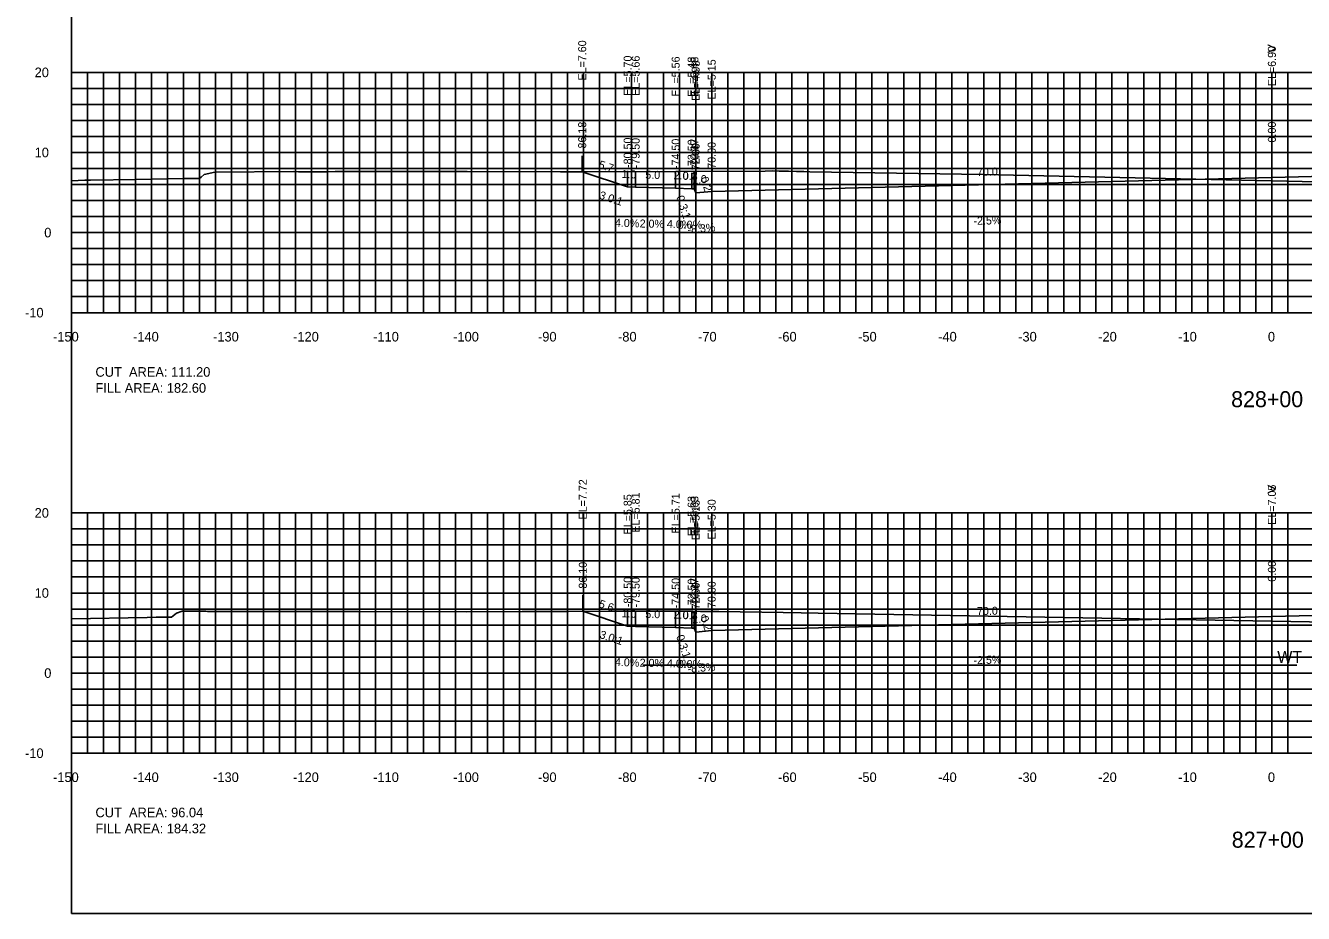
# Model space of a CAD drawing. Extents: x 1797419 to 1809236, y 248759 to 251512.
# Drawn here: x 1807235.3 to 1807394.9, y 250417.3 to 250528.1 of the extents above; entities that cross this region are included whole.
import ezdxf

# ---------------------------------------------------------------- set-up
doc = ezdxf.new("R2010")
doc.units = 0
for name, color, linetype in [('1', 7, 'Continuous'), ('10', 7, 'Continuous'), ('3', 7, 'Continuous'), ('31', 7, 'Continuous'), ('4', 7, 'Continuous'), ('60', 7, 'Continuous'), ('ANNO-TXT', 7, 'Continuous'), ('CL-CNST', 7, 'Continuous'), ('Level 32', 7, 'Continuous'), ('Level 62', 7, 'Continuous'), ('M-ROADS', 7, 'Continuous')]:
    doc.layers.add(name, color=color, linetype=linetype)

msp = doc.modelspace()

# ---------------------------------------------------------------- linework, layer by layer
for p, q in [((1807304.82, 250509.85), (1807304.82, 250511.85)), ((1807391, 250509.15), (1807391, 250511.15)), ((1807310.5, 250507.96), (1807310.5, 250509.96)), ((1807311.5, 250507.92), (1807311.5, 250509.92)), ((1807316.5, 250507.82), (1807316.5, 250509.82)), ((1807318.5, 250507.74), (1807318.5, 250509.74)), ((1807318.83, 250507.74), (1807318.83, 250509.74)), ((1807319, 250507.24), (1807319, 250509.24)), ((1807321, 250507.4), (1807321, 250509.4)), ((1807304.9, 250454.98), (1807304.9, 250456.98)), ((1807391, 250454.31), (1807391, 250456.31)), ((1807310.5, 250453.11), (1807310.5, 250455.11)), ((1807311.5, 250453.07), (1807311.5, 250455.07)), ((1807316.5, 250452.97), (1807316.5, 250454.97)), ((1807318.5, 250452.89), (1807318.5, 250454.89)), ((1807318.83, 250452.89), (1807318.83, 250454.89)), ((1807319, 250452.39), (1807319, 250454.39)), ((1807321, 250452.56), (1807321, 250454.56))]:
    msp.add_line(p, q)
msp.add_lwpolyline([(1807241, 250417.26), (1807541, 250417.26), (1807541, 250607.26), (1807241, 250607.26)], close=True)
at = {"layer": '60'}
for p, q in [((1807240.94, 250522.26), (1807241, 250522.26)), ((1807241, 250492.26), (1807241, 250522.26)), ((1807240.94, 250512.26), (1807241, 250512.26)), ((1807240.94, 250502.26), (1807241, 250502.26)), ((1807240.94, 250492.26), (1807241, 250492.26)), ((1807241, 250492.26), (1807541, 250492.26)), ((1807241, 250492.2), (1807241, 250492.26)), ((1807251, 250492.2), (1807251, 250492.26)), ((1807261, 250492.2), (1807261, 250492.26)), ((1807271, 250492.2), (1807271, 250492.26)), ((1807281, 250492.2), (1807281, 250492.26)), ((1807291, 250492.2), (1807291, 250492.26)), ((1807301, 250492.2), (1807301, 250492.26)), ((1807311, 250492.2), (1807311, 250492.26)), ((1807321, 250492.2), (1807321, 250492.26)), ((1807331, 250492.2), (1807331, 250492.26)), ((1807341, 250492.2), (1807341, 250492.26)), ((1807351, 250492.2), (1807351, 250492.26)), ((1807361, 250492.2), (1807361, 250492.26)), ((1807371, 250492.2), (1807371, 250492.26)), ((1807381, 250492.2), (1807381, 250492.26)), ((1807391, 250492.2), (1807391, 250492.26)), ((1807240.94, 250467.26), (1807241, 250467.26)), ((1807241, 250437.26), (1807241, 250467.26)), ((1807240.94, 250457.26), (1807241, 250457.26)), ((1807240.94, 250447.26), (1807241, 250447.26)), ((1807240.94, 250437.26), (1807241, 250437.26)), ((1807241, 250437.26), (1807541, 250437.26)), ((1807241, 250437.2), (1807241, 250437.26)), ((1807251, 250437.2), (1807251, 250437.26)), ((1807261, 250437.2), (1807261, 250437.26)), ((1807271, 250437.2), (1807271, 250437.26)), ((1807281, 250437.2), (1807281, 250437.26)), ((1807291, 250437.2), (1807291, 250437.26)), ((1807301, 250437.2), (1807301, 250437.26)), ((1807311, 250437.2), (1807311, 250437.26)), ((1807321, 250437.2), (1807321, 250437.26)), ((1807331, 250437.2), (1807331, 250437.26)), ((1807341, 250437.2), (1807341, 250437.26)), ((1807351, 250437.2), (1807351, 250437.26)), ((1807361, 250437.2), (1807361, 250437.26)), ((1807371, 250437.2), (1807371, 250437.26)), ((1807381, 250437.2), (1807381, 250437.26)), ((1807391, 250437.2), (1807391, 250437.26))]:
    msp.add_line(p, q, dxfattribs=at)
at = {"layer": 'CL-CNST'}
for points in [[(1807304.82, 250509.85), (1807310.5, 250507.96), (1807311.5, 250507.92), (1807316.5, 250507.82), (1807318.5, 250507.74), (1807318.83, 250507.74), (1807319, 250507.24), (1807321, 250507.4), (1807391, 250509.15), (1807449, 250510.6), (1807451, 250510.44), (1807451.17, 250510.94), (1807451.5, 250510.94), (1807453.5, 250511.02), (1807458.5, 250511.12), (1807459.5, 250511.16), (1807472.37, 250506.87)], [(1807304.9, 250454.98), (1807310.5, 250453.11), (1807311.5, 250453.07), (1807316.5, 250452.97), (1807318.5, 250452.89), (1807318.83, 250452.89), (1807319, 250452.39), (1807321, 250452.56), (1807391, 250454.31), (1807449, 250455.76), (1807451, 250455.59), (1807451.17, 250456.09), (1807451.5, 250456.09), (1807453.5, 250456.17), (1807458.5, 250456.27), (1807459.5, 250456.31), (1807471.18, 250452.42)]]:
    msp.add_lwpolyline(points, dxfattribs=at)
at = {"layer": 'Level 32'}
msp.add_line((1807312.39, 250448.26), (1807394.11, 250448.26), dxfattribs=at)
at = {"layer": 'Level 62'}
for p, q in [((1807241, 250522.26), (1807541, 250522.26)), ((1807241, 250492.26), (1807241, 250522.26)), ((1807243, 250492.26), (1807243, 250522.26)), ((1807245, 250492.26), (1807245, 250522.26)), ((1807247, 250492.26), (1807247, 250522.26)), ((1807249, 250492.26), (1807249, 250522.26)), ((1807251, 250492.26), (1807251, 250522.26)), ((1807253, 250492.26), (1807253, 250522.26)), ((1807255, 250492.26), (1807255, 250522.26)), ((1807257, 250492.26), (1807257, 250522.26)), ((1807259, 250492.26), (1807259, 250522.26)), ((1807261, 250492.26), (1807261, 250522.26)), ((1807263, 250492.26), (1807263, 250522.26)), ((1807265, 250492.26), (1807265, 250522.26)), ((1807267, 250492.26), (1807267, 250522.26)), ((1807269, 250492.26), (1807269, 250522.26)), ((1807271, 250492.26), (1807271, 250522.26)), ((1807273, 250492.26), (1807273, 250522.26)), ((1807275, 250492.26), (1807275, 250522.26)), ((1807277, 250492.26), (1807277, 250522.26)), ((1807279, 250492.26), (1807279, 250522.26)), ((1807281, 250492.26), (1807281, 250522.26)), ((1807283, 250492.26), (1807283, 250522.26)), ((1807285, 250492.26), (1807285, 250522.26)), ((1807287, 250492.26), (1807287, 250522.26)), ((1807289, 250492.26), (1807289, 250522.26)), ((1807291, 250492.26), (1807291, 250522.26)), ((1807293, 250492.26), (1807293, 250522.26)), ((1807295, 250492.26), (1807295, 250522.26)), ((1807297, 250492.26), (1807297, 250522.26)), ((1807299, 250492.26), (1807299, 250522.26)), ((1807301, 250492.26), (1807301, 250522.26)), ((1807303, 250492.26), (1807303, 250522.26)), ((1807305, 250492.26), (1807305, 250522.26)), ((1807307, 250492.26), (1807307, 250522.26)), ((1807309, 250492.26), (1807309, 250522.26)), ((1807311, 250492.26), (1807311, 250522.26)), ((1807313, 250492.26), (1807313, 250522.26)), ((1807315, 250492.26), (1807315, 250522.26)), ((1807317, 250492.26), (1807317, 250522.26)), ((1807319, 250492.26), (1807319, 250522.26)), ((1807321, 250492.26), (1807321, 250522.26)), ((1807323, 250492.26), (1807323, 250522.26)), ((1807325, 250492.26), (1807325, 250522.26)), ((1807327, 250492.26), (1807327, 250522.26)), ((1807329, 250492.26), (1807329, 250522.26)), ((1807331, 250492.26), (1807331, 250522.26)), ((1807333, 250492.26), (1807333, 250522.26)), ((1807335, 250492.26), (1807335, 250522.26)), ((1807337, 250492.26), (1807337, 250522.26)), ((1807339, 250492.26), (1807339, 250522.26)), ((1807341, 250492.26), (1807341, 250522.26)), ((1807343, 250492.26), (1807343, 250522.26)), ((1807345, 250492.26), (1807345, 250522.26)), ((1807347, 250492.26), (1807347, 250522.26)), ((1807349, 250492.26), (1807349, 250522.26)), ((1807351, 250492.26), (1807351, 250522.26)), ((1807353, 250492.26), (1807353, 250522.26)), ((1807355, 250492.26), (1807355, 250522.26)), ((1807357, 250492.26), (1807357, 250522.26)), ((1807359, 250492.26), (1807359, 250522.26)), ((1807361, 250492.26), (1807361, 250522.26)), ((1807363, 250492.26), (1807363, 250522.26)), ((1807365, 250492.26), (1807365, 250522.26)), ((1807367, 250492.26), (1807367, 250522.26)), ((1807369, 250492.26), (1807369, 250522.26)), ((1807371, 250492.26), (1807371, 250522.26)), ((1807373, 250492.26), (1807373, 250522.26)), ((1807375, 250492.26), (1807375, 250522.26)), ((1807377, 250492.26), (1807377, 250522.26)), ((1807379, 250492.26), (1807379, 250522.26)), ((1807381, 250492.26), (1807381, 250522.26)), ((1807383, 250492.26), (1807383, 250522.26)), ((1807385, 250492.26), (1807385, 250522.26)), ((1807387, 250492.26), (1807387, 250522.26)), ((1807389, 250492.26), (1807389, 250522.26)), ((1807391, 250492.26), (1807391, 250522.26)), ((1807393, 250492.26), (1807393, 250522.26)), ((1807241, 250520.26), (1807541, 250520.26)), ((1807241, 250518.26), (1807541, 250518.26)), ((1807241, 250516.26), (1807541, 250516.26)), ((1807241, 250514.26), (1807541, 250514.26)), ((1807241, 250512.26), (1807541, 250512.26)), ((1807241, 250510.26), (1807541, 250510.26)), ((1807241, 250508.26), (1807541, 250508.26)), ((1807241, 250506.26), (1807541, 250506.26)), ((1807241, 250504.26), (1807541, 250504.26)), ((1807241, 250502.26), (1807541, 250502.26)), ((1807241, 250500.26), (1807541, 250500.26)), ((1807241, 250498.26), (1807541, 250498.26)), ((1807241, 250496.26), (1807541, 250496.26)), ((1807241, 250494.26), (1807541, 250494.26)), ((1807241, 250492.26), (1807541, 250492.26)), ((1807241, 250467.26), (1807541, 250467.26)), ((1807241, 250437.26), (1807241, 250467.26)), ((1807243, 250437.26), (1807243, 250467.26)), ((1807245, 250437.26), (1807245, 250467.26)), ((1807247, 250437.26), (1807247, 250467.26)), ((1807249, 250437.26), (1807249, 250467.26)), ((1807251, 250437.26), (1807251, 250467.26)), ((1807253, 250437.26), (1807253, 250467.26)), ((1807255, 250437.26), (1807255, 250467.26)), ((1807257, 250437.26), (1807257, 250467.26)), ((1807259, 250437.26), (1807259, 250467.26)), ((1807261, 250437.26), (1807261, 250467.26)), ((1807263, 250437.26), (1807263, 250467.26)), ((1807265, 250437.26), (1807265, 250467.26)), ((1807267, 250437.26), (1807267, 250467.26)), ((1807269, 250437.26), (1807269, 250467.26)), ((1807271, 250437.26), (1807271, 250467.26)), ((1807273, 250437.26), (1807273, 250467.26)), ((1807275, 250437.26), (1807275, 250467.26)), ((1807277, 250437.26), (1807277, 250467.26)), ((1807279, 250437.26), (1807279, 250467.26)), ((1807281, 250437.26), (1807281, 250467.26)), ((1807283, 250437.26), (1807283, 250467.26)), ((1807285, 250437.26), (1807285, 250467.26)), ((1807287, 250437.26), (1807287, 250467.26)), ((1807289, 250437.26), (1807289, 250467.26)), ((1807291, 250437.26), (1807291, 250467.26)), ((1807293, 250437.26), (1807293, 250467.26)), ((1807295, 250437.26), (1807295, 250467.26)), ((1807297, 250437.26), (1807297, 250467.26)), ((1807299, 250437.26), (1807299, 250467.26)), ((1807301, 250437.26), (1807301, 250467.26)), ((1807303, 250437.26), (1807303, 250467.26)), ((1807305, 250437.26), (1807305, 250467.26)), ((1807307, 250437.26), (1807307, 250467.26)), ((1807309, 250437.26), (1807309, 250467.26)), ((1807311, 250437.26), (1807311, 250467.26)), ((1807313, 250437.26), (1807313, 250467.26)), ((1807315, 250437.26), (1807315, 250467.26)), ((1807317, 250437.26), (1807317, 250467.26)), ((1807319, 250437.26), (1807319, 250467.26)), ((1807321, 250437.26), (1807321, 250467.26)), ((1807323, 250437.26), (1807323, 250467.26)), ((1807325, 250437.26), (1807325, 250467.26)), ((1807327, 250437.26), (1807327, 250467.26)), ((1807329, 250437.26), (1807329, 250467.26)), ((1807331, 250437.26), (1807331, 250467.26)), ((1807333, 250437.26), (1807333, 250467.26)), ((1807335, 250437.26), (1807335, 250467.26)), ((1807337, 250437.26), (1807337, 250467.26)), ((1807339, 250437.26), (1807339, 250467.26)), ((1807341, 250437.26), (1807341, 250467.26)), ((1807343, 250437.26), (1807343, 250467.26)), ((1807345, 250437.26), (1807345, 250467.26)), ((1807347, 250437.26), (1807347, 250467.26)), ((1807349, 250437.26), (1807349, 250467.26)), ((1807351, 250437.26), (1807351, 250467.26)), ((1807353, 250437.26), (1807353, 250467.26)), ((1807355, 250437.26), (1807355, 250467.26)), ((1807357, 250437.26), (1807357, 250467.26)), ((1807359, 250437.26), (1807359, 250467.26)), ((1807361, 250437.26), (1807361, 250467.26)), ((1807363, 250437.26), (1807363, 250467.26)), ((1807365, 250437.26), (1807365, 250467.26)), ((1807367, 250437.26), (1807367, 250467.26)), ((1807369, 250437.26), (1807369, 250467.26)), ((1807371, 250437.26), (1807371, 250467.26)), ((1807373, 250437.26), (1807373, 250467.26)), ((1807375, 250437.26), (1807375, 250467.26)), ((1807377, 250437.26), (1807377, 250467.26)), ((1807379, 250437.26), (1807379, 250467.26)), ((1807381, 250437.26), (1807381, 250467.26)), ((1807383, 250437.26), (1807383, 250467.26)), ((1807385, 250437.26), (1807385, 250467.26)), ((1807387, 250437.26), (1807387, 250467.26)), ((1807389, 250437.26), (1807389, 250467.26)), ((1807391, 250437.26), (1807391, 250467.26)), ((1807393, 250437.26), (1807393, 250467.26)), ((1807241, 250465.26), (1807541, 250465.26)), ((1807241, 250463.26), (1807541, 250463.26)), ((1807241, 250461.26), (1807541, 250461.26)), ((1807241, 250459.26), (1807541, 250459.26)), ((1807241, 250457.26), (1807541, 250457.26)), ((1807241, 250455.26), (1807541, 250455.26)), ((1807241, 250453.26), (1807541, 250453.26)), ((1807241, 250451.26), (1807541, 250451.26)), ((1807241, 250449.26), (1807541, 250449.26)), ((1807241, 250447.26), (1807541, 250447.26)), ((1807241, 250445.26), (1807541, 250445.26)), ((1807241, 250443.26), (1807541, 250443.26)), ((1807241, 250441.26), (1807541, 250441.26)), ((1807241, 250439.26), (1807541, 250439.26)), ((1807241, 250437.26), (1807541, 250437.26))]:
    msp.add_line(p, q, dxfattribs=at)
at = {"layer": 'M-ROADS'}
for points in [[(1807241, 250508.74), (1807242.68, 250508.8), (1807243.08, 250508.81), (1807243.38, 250508.81), (1807249.08, 250508.9), (1807255.09, 250509), (1807255.18, 250509), (1807255.32, 250509), (1807255.44, 250509), (1807255.54, 250509.01), (1807255.63, 250509.01), (1807255.71, 250509.01), (1807256.99, 250509.02), (1807257.2, 250509.19), (1807257.59, 250509.52), (1807258.91, 250509.8), (1807268.79, 250509.87), (1807269.37, 250509.86), (1807270.04, 250509.86), (1807270.8, 250509.86), (1807271.7, 250509.86), (1807272.76, 250509.85), (1807272.96, 250509.85), (1807273.97, 250509.87), (1807274.61, 250509.88), (1807283.82, 250509.87), (1807289.96, 250509.87), (1807290.37, 250509.87), (1807290.46, 250509.87), (1807302.09, 250509.85), (1807304.86, 250509.85), (1807305.28, 250509.85), (1807305.33, 250509.85), (1807327.67, 250509.94), (1807328.65, 250509.95), (1807329.45, 250509.93), (1807330.6, 250509.91), (1807331.62, 250509.9), (1807332.19, 250509.89), (1807332.5, 250509.88), (1807333.26, 250509.86), (1807354.94, 250509.52), (1807394.78, 250508.64), (1807423.57, 250508.08)], [(1807241, 250454.02), (1807250.48, 250454.21), (1807251.59, 250454.23), (1807251.6, 250454.23), (1807251.75, 250454.23), (1807251.88, 250454.24), (1807251.99, 250454.24), (1807252.09, 250454.24), (1807252.17, 250454.24), (1807252.25, 250454.24), (1807253.5, 250454.25), (1807253.93, 250454.58), (1807254.14, 250454.74), (1807254.83, 250455.01), (1807257.8, 250454.98), (1807258, 250454.97), (1807258.13, 250454.97), (1807258.46, 250454.97), (1807265.82, 250454.94), (1807268, 250454.95), (1807272.86, 250454.95), (1807273.54, 250454.95), (1807274.51, 250454.94), (1807276.77, 250454.94), (1807290.31, 250454.91), (1807297.34, 250454.96), (1807297.52, 250454.96), (1807302.59, 250454.97), (1807302.98, 250454.97), (1807303.1, 250454.97), (1807308.47, 250454.99), (1807309.78, 250454.99), (1807311.66, 250454.99), (1807314.59, 250454.99), (1807318.43, 250454.98), (1807318.65, 250454.98), (1807319.59, 250454.97), (1807320.44, 250454.96), (1807321.21, 250454.96), (1807321.9, 250454.95), (1807329.93, 250454.82), (1807332.19, 250454.78), (1807334.3, 250454.75), (1807398.06, 250453.61)]]:
    msp.add_lwpolyline(points, dxfattribs=at)

# ---------------------------------------------------------------- texts
for s, rotation, p in [('3.0:1', 341.5651, (1807306.87, 250506.53)), ('0.3:1', 288.4353, (1807316.55, 250506.7)), ('3.0:1', 341.5651, (1807306.91, 250451.67)), ('0.3:1', 288.4353, (1807316.55, 250451.85))]:
    msp.add_text(s, height=1, rotation=rotation).set_placement(p)
at = {"layer": '1'}
for s, p in [('828+00', (1807385.91, 250480.46)), ('827+00', (1807385.99, 250425.46))]:
    msp.add_text(s, height=2, dxfattribs=at).set_placement(p)
at = {"layer": '10'}
for s, p in [('-150', (1807238.7, 250488.66)), ('-140', (1807248.7, 250488.66)), ('-130', (1807258.7, 250488.66)), ('-120', (1807268.7, 250488.66)), ('-110', (1807278.7, 250488.66)), ('-100', (1807288.7, 250488.66)), ('-90', (1807299.3, 250488.66)), ('-80', (1807309.3, 250488.66)), ('-70', (1807319.3, 250488.66)), ('-60', (1807329.3, 250488.66)), ('-50', (1807339.3, 250488.66)), ('-40', (1807349.3, 250488.66)), ('-30', (1807359.3, 250488.66)), ('-20', (1807369.3, 250488.66)), ('-10', (1807379.3, 250488.66)), ('0', (1807390.5, 250488.66)), ('-150', (1807238.7, 250433.66)), ('-140', (1807248.7, 250433.66)), ('-130', (1807258.7, 250433.66)), ('-120', (1807268.7, 250433.66)), ('-110', (1807278.7, 250433.66)), ('-100', (1807288.7, 250433.66)), ('-90', (1807299.3, 250433.66)), ('-80', (1807309.3, 250433.66)), ('-70', (1807319.3, 250433.66)), ('-60', (1807329.3, 250433.66)), ('-50', (1807339.3, 250433.66)), ('-40', (1807349.3, 250433.66)), ('-30', (1807359.3, 250433.66)), ('-20', (1807369.3, 250433.66)), ('-10', (1807379.3, 250433.66)), ('0', (1807390.5, 250433.66))]:
    msp.add_text(s, height=1.2, dxfattribs=at).set_placement(p)
at = {"layer": '3'}
for s, p in [('EL=7.60', (1807305.32, 250521.24)), ('EL=6.90', (1807391.5, 250520.54)), ('EL=5.70', (1807311, 250519.34)), ('EL=5.66', (1807312, 250519.33)), ('EL=5.56', (1807317, 250519.23)), ('EL=5.48', (1807319, 250519.2)), ('EL=5.48', (1807319.33, 250519.2)), ('EL=4.98', (1807319.5, 250518.7)), ('EL=5.15', (1807321.5, 250518.87)), ('-86.18', (1807305.32, 250512.31)), ('0.00', (1807391.5, 250513.51)), ('-80.50', (1807311, 250510.33)), ('-79.50', (1807312, 250510.29)), ('-74.50', (1807317, 250510.19)), ('-72.50', (1807319, 250510.11)), ('-72.17', (1807319.33, 250510.19)), ('-72.00', (1807319.5, 250509.61)), ('-70.00', (1807321.5, 250509.78)), ('EL=7.72', (1807305.4, 250466.44)), ('EL=5.81', (1807312, 250464.79)), ('EL=5.71', (1807317, 250464.69)), ('EL=7.05', (1807391.5, 250465.77)), ('EL=5.85', (1807311, 250464.57)), ('EL=5.63', (1807319, 250464.35)), ('EL=5.63', (1807319.33, 250464.35)), ('EL=5.13', (1807319.5, 250463.85)), ('EL=5.30', (1807321.5, 250463.94)), ('-86.10', (1807305.4, 250457.36)), ('0.00', (1807391.5, 250458.67)), ('-80.50', (1807311, 250455.49)), ('-79.50', (1807312, 250455.45)), ('-74.50', (1807317, 250455.35)), ('-72.50', (1807319, 250455.27)), ('-72.17', (1807319.33, 250455.35)), ('-72.00', (1807319.5, 250454.77)), ('-70.00', (1807321.5, 250454.93))]:
    msp.add_text(s, height=1, rotation=90, dxfattribs=at).set_placement(p)
at = {"layer": '31'}
for s, p in [('20', (1807236.4, 250521.66)), ('10', (1807236.4, 250511.66)), ('0', (1807237.6, 250501.66)), ('-10', (1807235.2, 250491.66)), ('20', (1807236.4, 250466.66)), ('10', (1807236.4, 250456.66)), ('0', (1807237.6, 250446.66)), ('-10', (1807235.2, 250436.66))]:
    msp.add_text(s, height=1.2, dxfattribs=at).set_placement(p)
at = {"layer": '4'}
for s, rotation, p in [('5.7', 341.5651, (1807306.79, 250510.35)), ('1.0', 357.7094, (1807309.73, 250509.09)), ('5.0', 358.8542, (1807312.7, 250508.99)), ('2.0', 357.7094, (1807316.23, 250508.93)), ('70.0', 1.4321, (1807354.16, 250509.33)), ('2.0', 4.7636, (1807318.59, 250508.31)), ('0.2', 288.4353, (1807319.56, 250509.05)), ('4.0%', 357.7094, (1807308.89, 250503.02)), ('2.0%', 358.8542, (1807311.99, 250502.9)), ('4.0%', 357.7094, (1807315.39, 250502.86)), ('-8.3%', 4.7636, (1807318.02, 250502.14)), ('-2.5%', 1.4321, (1807353.72, 250503.22)), ('5.6', 341.5651, (1807306.81, 250455.5)), ('70.0', 1.4321, (1807354.16, 250454.49)), ('1.0', 357.7094, (1807309.73, 250454.24)), ('5.0', 358.8542, (1807312.7, 250454.15)), ('2.0', 357.7094, (1807316.23, 250454.08)), ('2.0', 4.7636, (1807318.59, 250453.46)), ('0.2', 288.4353, (1807319.56, 250454.21)), ('4.0%', 357.7094, (1807308.89, 250448.17)), ('2.0%', 358.8542, (1807311.99, 250448.06)), ('4.0%', 357.7094, (1807315.39, 250448.01)), ('-2.5%', 1.4321, (1807353.72, 250448.37)), ('-8.3%', 4.7636, (1807318.02, 250447.29))]:
    msp.add_text(s, height=1, rotation=rotation, dxfattribs=at).set_placement(p)
for s, p in [('0.3', (1807317.39, 250508.84)), ('0.0%', (1807316.76, 250502.74)), ('0.3', (1807317.39, 250453.99)), ('0.0%', (1807316.76, 250447.89))]:
    msp.add_text(s, height=1, dxfattribs=at).set_placement(p)
at = {"layer": '60'}
for s, height, p in [('>', 1.5, (1807390.39, 250524.51)), ('-', 0.0001, (1807241, 250492.26)), ('>', 1.5, (1807390.39, 250469.51)), ('WT', 1.5, (1807391.67, 250448.53)), ('-', 0.0001, (1807241, 250437.26))]:
    msp.add_text(s, height=height, dxfattribs=at).set_placement(p)
at = {"layer": 'ANNO-TXT'}
for s, p in [('CUT  AREA: 111.20', (1807244, 250484.26)), ('FILL AREA: 182.60', (1807244, 250482.26)), ('CUT  AREA: 96.04', (1807244, 250429.26)), ('FILL AREA: 184.32', (1807244, 250427.26))]:
    msp.add_text(s, height=1.2, dxfattribs=at).set_placement(p)

doc.saveas('drawing.dxf')
